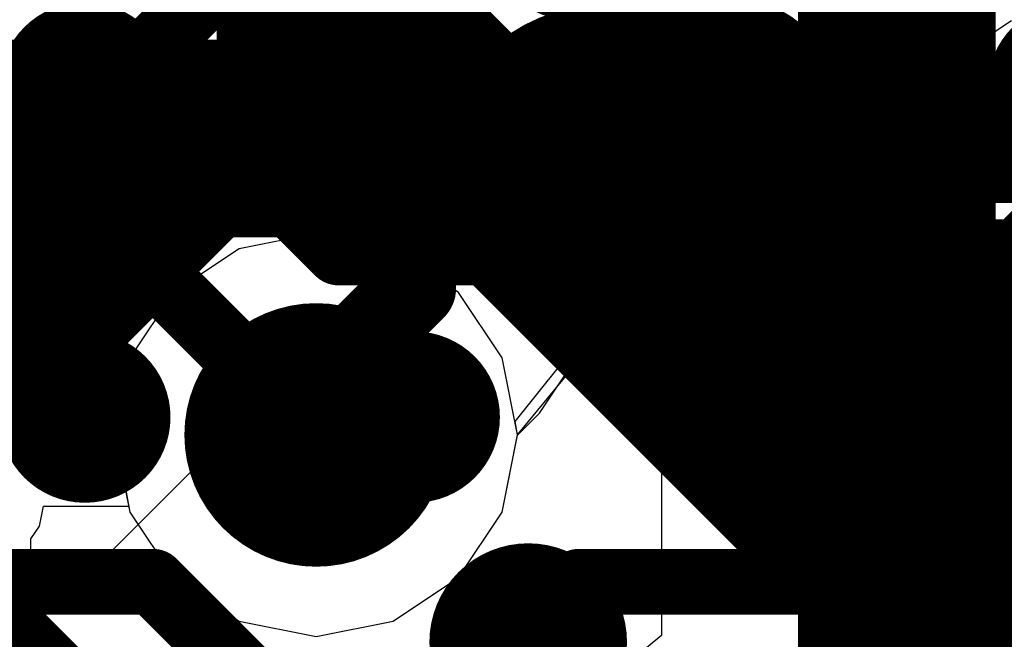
# Model space of a CAD drawing. Header units: millimetres. Extents: x -2 to 68, y -2 to 27.4.
# Tile 443 of 594: x 52.9 to 54.4, y 2.4 to 3.3. Entities that reach past the tile are written whole.
import ezdxf

# ---------------------------------------------------------------- set-up
doc = ezdxf.new("R2010")
doc.units = ezdxf.units.MM
for name, color, linetype in [('BottomLayer', 5, 'Continuous'), ('BottomPaste', 16, 'Continuous'), ('BottomSolder', 6, 'Continuous'), ('DrillGuide', 244, 'Continuous'), ('MidLayer1', 16, 'Continuous'), ('MidLayer2', 76, 'Continuous'), ('MidLayer3', 90, 'Continuous'), ('MidLayer4', 156, 'Continuous'), ('MidLayer5', 130, 'Continuous'), ('MidLayer6', 216, 'Continuous'), ('MidLayer7', 6, 'Continuous'), ('MidLayer8', 54, 'Continuous'), ('MultiLayer', 9, 'Continuous'), ('TopLayer', 1, 'Continuous'), ('ViaHoleLayer', 16, 'Continuous')]:
    doc.layers.add(name, color=color, linetype=linetype)

# ---------------------------------------------------------------- blocks, each defined once
blk = doc.blocks.new('BGA169C50P13X13_700X700X60_B_102')
at = {"layer": 'BottomLayer', "const_width": 0.0999998}
for points in [[(-2.04999844, 1.50000208, 1), (-1.94999864, 1.50000208, 1)], [(-1.54999944, 1.50000208, 1), (-1.44999964, 1.50000208, 1)], [(-1.0499979, 1.50000208, 1), (-0.9499980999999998, 1.50000208, 1)], [(-2.04999844, 1.00000054, 1), (-1.94999864, 1.00000054, 1)], [(-1.54999944, 1.00000054, 1), (-1.44999964, 1.00000054, 1)], [(-1.0499979, 1.00000054, 1), (-0.9499980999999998, 1.00000054, 1)]]:
    blk.add_lwpolyline(points, format="xyb", close=True, dxfattribs=at)
at = {"layer": 'BottomPaste', "const_width": 0.0999998}
for points in [[(-2.04999844, 1.50000208, 1), (-1.94999864, 1.50000208, 1)], [(-1.54999944, 1.50000208, 1), (-1.44999964, 1.50000208, 1)], [(-1.0499979, 1.50000208, 1), (-0.9499980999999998, 1.50000208, 1)], [(-2.04999844, 1.00000054, 1), (-1.94999864, 1.00000054, 1)], [(-1.54999944, 1.00000054, 1), (-1.44999964, 1.00000054, 1)], [(-1.0499979, 1.00000054, 1), (-0.9499980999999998, 1.00000054, 1)]]:
    blk.add_lwpolyline(points, format="xyb", close=True, dxfattribs=at)
at = {"layer": 'BottomSolder', "const_width": 0.12999974}
for points in [[(-2.56499868, 1.50000208, 1), (-2.43500148, 1.50000208, 1)], [(-2.06499714, 1.50000208, 1), (-1.93499994, 1.50000208, 1)], [(-1.56499814, 1.50000208, 1), (-1.43500094, 1.50000208, 1)], [(-1.0649966, 1.50000208, 1), (-0.9349994, 1.50000208, 1)], [(-2.56499868, 1.00000054, 1), (-2.43500148, 1.00000054, 1)], [(-2.06499714, 1.00000054, 1), (-1.93499994, 1.00000054, 1)], [(-1.56499814, 1.00000054, 1), (-1.43500094, 1.00000054, 1)], [(-1.0649966, 1.00000054, 1), (-0.9349994, 1.00000054, 1)]]:
    blk.add_lwpolyline(points, format="xyb", close=True, dxfattribs=at)

msp = doc.modelspace()

# ---------------------------------------------------------------- linework, layer by layer
at = {"layer": 'BottomLayer'}
for points, const_width in [([(53.26500141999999, 3.11000902), (53.26500141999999, 3.974990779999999)], 0.0999998), ([(54.01499992, 3.22498974), (54.21499951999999, 3.22498974)], 0.1499997), ([(53.26500141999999, 3.11000902), (53.40002019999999, 2.97499024)], 0.0999998), ([(53.40002019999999, 2.97499024), (55.11855371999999, 2.97499024)], 0.0999998), ([(54.01499992, 2.7249882), (54.21499951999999, 2.7249882)], 0.1499997), ([(52.76499988, 2.4749887), (53.11854756, 2.4749887)], 0.0999998), ([(53.11854756, 2.4749887), (53.18426244, 2.40927382)], 0.0999998), ([(53.51500346, 2.22498666), (53.76500296, 2.47498616)], 0.0999998), ([(53.76500296, 2.47498616), (55.3514133, 2.47498616)], 0.0999998), ([(53.18426244, 2.40927382), (53.18426497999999, 2.40927382)], 0.0999998), ([(53.18426497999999, 2.40927382), (53.26500396, 2.32853484)], 0.0999998)]:
    msp.add_lwpolyline(points, dxfattribs=dict(at, const_width=const_width))
for points, const_width in [([(53.69000692, 3.4749867, 1), (53.84000408, 3.4749867, 1)], 0.1499997), ([(53.46500102, 3.22498974, 1), (53.56500082, 3.22498974, 1)], 0.0999998), ([(54.16499962, 3.22498974, 1), (54.26499942, 3.22498974, 1)], 0.0999998), ([(53.97749936, 3.22498974, 1), (54.05250047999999, 3.22498974, 1)], 0.07499858), ([(54.17749895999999, 3.22498974, 1), (54.25250008, 3.22498974, 1)], 0.07499858), ([(53.24000273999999, 3.11000902, 1), (53.29000009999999, 3.11000902, 1)], 0.0499999), ([(53.24000273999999, 3.11000902, 1), (53.29000009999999, 3.11000902, 1)], 0.0499999), ([(53.37502152, 2.97499024, 1), (53.42501888, 2.97499024, 1)], 0.0499999), ([(53.37502152, 2.97499024, 1), (53.42501888, 2.97499024, 1)], 0.0499999), ([(54.16499962, 2.7249882, 1), (54.26499942, 2.7249882, 1)], 0.0999998), ([(53.97749936, 2.7249882, 1), (54.05250047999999, 2.7249882, 1)], 0.07499858), ([(54.17749895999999, 2.7249882, 1), (54.25250008, 2.7249882, 1)], 0.07499858), ([(53.09354888, 2.4749887, 1), (53.14354624, 2.4749887, 1)], 0.0499999), ([(53.09354888, 2.4749887, 1), (53.14354624, 2.4749887, 1)], 0.0499999), ([(53.74000428, 2.47498616, 1), (53.79000164, 2.47498616, 1)], 0.0499999), ([(53.74000428, 2.47498616, 1), (53.79000164, 2.47498616, 1)], 0.0499999), ([(53.15926375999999, 2.40927382, 1), (53.20926111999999, 2.40927382, 1)], 0.0499999), ([(53.15926375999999, 2.40927382, 1), (53.20926111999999, 2.40927382, 1)], 0.0499999), ([(53.15926629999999, 2.40927382, 1), (53.20926365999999, 2.40927382, 1)], 0.0499999), ([(53.15926629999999, 2.40927382, 1), (53.20926365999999, 2.40927382, 1)], 0.0499999)]:
    msp.add_lwpolyline(points, format="xyb", close=True, dxfattribs=dict(at, const_width=const_width))
at = {"layer": 'DrillGuide'}
for points, const_width in [([(53.49000224, 3.22498974, 1), (53.53999959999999, 3.22498974, 1)], 0.0499999), ([(54.19000084, 3.22498974, 1), (54.2399982, 3.22498974, 1)], 0.0499999), ([(53.31601731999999, 2.69794482, 1), (53.41601712, 2.69794482, 1)], 0.0999998), ([(54.19000084, 2.7249882, 1), (54.2399982, 2.7249882, 1)], 0.0499999), ([(53.66290512, 2.38348012, 1), (53.71290248, 2.38348012, 1)], 0.0499999)]:
    msp.add_lwpolyline(points, format="xyb", close=True, dxfattribs=dict(at, const_width=const_width))
at = {"layer": 'MidLayer1'}
for p, q in [((53.99304669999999, 3.32989174), (54.09228195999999, 3.26358758)), ((54.32638867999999, 3.26358758), (54.42135928, 3.32704186)), ((54.09228195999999, 3.26358758), (54.20933531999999, 3.2403034)), ((54.20933531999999, 3.2403034), (54.32638867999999, 3.26358758)), ((53.36601722, 3.00382178), (53.24896386, 2.9805376)), ((53.48307058, 2.9805376), (53.36601722, 3.00382178)), ((53.24896386, 2.9805376), (53.1497286, 2.91423344)), ((53.58230584, 2.91423344), (53.48307058, 2.9805376)), ((53.1497286, 2.91423344), (53.08342444, 2.81499818)), ((53.64861000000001, 2.81499818), (53.58230584, 2.91423344)), ((53.08342444, 2.81499818), (53.06014025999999, 2.69794482)), ((53.67189418, 2.69794482), (53.64861000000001, 2.81499818)), ((53.06014025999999, 2.69794482), (53.08342444, 2.58089146)), ((53.64861000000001, 2.58089146), (53.67189418, 2.69794482)), ((53.08342444, 2.58089146), (53.1497286, 2.4816562)), ((53.58230584, 2.4816562), (53.64861000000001, 2.58089146)), ((53.1497286, 2.4816562), (53.24896386, 2.41535204)), ((53.48307058, 2.41535204), (53.58230584, 2.4816562)), ((53.24896386, 2.41535204), (53.36601722, 2.39206786)), ((53.36601722, 2.39206786), (53.48307058, 2.41535204))]:
    msp.add_line(p, q, dxfattribs=at)
for points, const_width in [([(53.26601742, 2.69794482, 1), (53.46601702, 2.69794482, 1)], 0.1999996), ([(53.61290521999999, 2.38348012, 1), (53.76290237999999, 2.38348012, 1)], 0.1499997)]:
    msp.add_lwpolyline(points, format="xyb", close=True, dxfattribs=dict(at, const_width=const_width))
at = {"layer": 'MidLayer2'}
for p, q in [((51.68270587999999, 2.84511242), (52.962429, 2.84511242)), ((52.962429, 2.84511242), (53.06415092, 2.71810988)), ((53.66788352, 2.71810988), (53.76960544, 2.84511242)), ((53.76960544, 2.84511242), (57.27500102, 2.84511242)), ((53.06415092, 2.71810988), (53.06014025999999, 2.69794482)), ((53.67189418, 2.69794482), (53.66788352, 2.71810988)), ((53.06014025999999, 2.69794482), (53.08342444, 2.58089146)), ((53.64861000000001, 2.58089146), (53.67189418, 2.69794482)), ((53.08342444, 2.58089146), (53.1497286, 2.4816562)), ((53.58230584, 2.4816562), (53.64861000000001, 2.58089146)), ((53.1497286, 2.4816562), (53.24896386, 2.41535204)), ((53.48307058, 2.41535204), (53.58230584, 2.4816562)), ((53.24896386, 2.41535204), (53.36601722, 2.39206786)), ((53.36601722, 2.39206786), (53.48307058, 2.41535204))]:
    msp.add_line(p, q, dxfattribs=at)
at = {"layer": 'MidLayer2', "const_width": 0.0999998}
msp.add_lwpolyline([(51.27500032, 3.10000904), (57.27500102, 3.10000904)], dxfattribs=at)
at = {"layer": 'MidLayer2', "const_width": 0.1999996}
msp.add_lwpolyline([(53.26601742, 2.69794482, 1), (53.46601702, 2.69794482, 1)], format="xyb", close=True, dxfattribs=at)
at = {"layer": 'MidLayer3'}
for p, q in [((54.39548176, 2.81245056), (54.478174, 2.86770572)), ((54.2979356, 2.7930475), (54.39548176, 2.81245056)), ((53.67189418, 2.69794228), (53.7499433, 2.7930475)), ((53.7499433, 2.7930475), (54.2979356, 2.7930475)), ((52.9064601, 2.69511272), (52.93975442, 2.7017345)), ((52.93975442, 2.7017345), (53.01473522, 2.6993723)), ((53.01473522, 2.6993723), (53.07746306, 2.61085584)), ((53.64861000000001, 2.58089146), (53.67189418, 2.69794228)), ((53.07746306, 2.61085584), (53.08342444, 2.58089146)), ((53.08342444, 2.58089146), (53.1497286, 2.4816562)), ((53.58230584, 2.4816562), (53.64861000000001, 2.58089146)), ((53.1497286, 2.4816562), (53.24896386, 2.41535204)), ((53.48307058, 2.41535204), (53.58230584, 2.4816562)), ((53.24896386, 2.41535204), (53.36601722, 2.39206786)), ((53.36601722, 2.39206786), (53.48307058, 2.41535204))]:
    msp.add_line(p, q, dxfattribs=at)
at = {"layer": 'MidLayer3', "const_width": 0.0999998}
for points in [[(53.91109868, 3.24794372), (54.20933531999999, 3.54618036)], [(54.2979356, 3.04794412), (54.69999982, 3.45000834)], [(52.85239619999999, 3.24794372), (53.91109868, 3.24794372)], [(52.9064601, 2.95000934), (53.00439487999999, 3.04794412)], [(53.00439487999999, 3.04794412), (54.2979356, 3.04794412)], [(51.61291684, 2.95000934), (52.9064601, 2.95000934)]]:
    msp.add_lwpolyline(points, dxfattribs=at)
at = {"layer": 'MidLayer3'}
for points, const_width in [([(53.8861, 3.24794372, 1), (53.93609736, 3.24794372, 1)], 0.0499999), ([(53.8861, 3.24794372, 1), (53.93609736, 3.24794372, 1)], 0.0499999), ([(52.9793962, 3.04794412, 1), (53.02939356, 3.04794412, 1)], 0.0499999), ([(52.9793962, 3.04794412, 1), (53.02939356, 3.04794412, 1)], 0.0499999), ([(54.27293691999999, 3.04794412, 1), (54.32293427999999, 3.04794412, 1)], 0.0499999), ([(54.27293691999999, 3.04794412, 1), (54.32293427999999, 3.04794412, 1)], 0.0499999), ([(52.88146141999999, 2.95000934, 1), (52.93145877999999, 2.95000934, 1)], 0.0499999), ([(52.88146141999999, 2.95000934, 1), (52.93145877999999, 2.95000934, 1)], 0.0499999), ([(53.26601742, 2.69794482, 1), (53.46601702, 2.69794482, 1)], 0.1999996)]:
    msp.add_lwpolyline(points, format="xyb", close=True, dxfattribs=dict(at, const_width=const_width))
at = {"layer": 'MidLayer4'}
for p, q in [((53.32502924, 3.41496142), (53.26678958, 3.327801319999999)), ((53.76321226, 3.327801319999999), (53.7049726, 3.41496142)), ((53.9317819, 3.42158574), (53.9317819, 3.227821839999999)), ((53.26678958, 3.327801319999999), (53.24634004, 3.22498974)), ((53.7836618, 3.22498974), (53.76321226, 3.327801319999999)), ((53.24634004, 3.22498974), (53.24634004, 3.03208436)), ((53.7836618, 2.92080188), (53.7836618, 3.22498974)), ((53.9317819, 3.227821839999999), (53.95312551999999, 3.12052208)), ((52.94618061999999, 3.1244159), (52.89092545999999, 3.20711068)), ((52.96558367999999, 3.02687228), (52.94618061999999, 3.1244159)), ((53.95312551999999, 3.12052208), (54.01390518, 3.029562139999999)), ((52.96558367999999, 2.936748), (52.96558367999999, 3.02687228)), ((53.24634004, 3.03208436), (53.17604554, 2.96178986)), ((54.01390518, 3.029562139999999), (54.01673728, 2.9232479)), ((53.17604554, 2.96178986), (53.14803442, 2.9198697)), ((53.01975426, 2.89566096), (52.96558367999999, 2.936748)), ((53.14803442, 2.9198697), (53.01975426, 2.89566096)), ((53.76321226, 2.8179903), (53.7836618, 2.92080188)), ((54.01673728, 2.9232479), (53.95595761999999, 2.83228542)), ((53.95595761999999, 2.83228542), (53.93461399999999, 2.7249882)), ((53.7049726, 2.7308302), (53.76321226, 2.8179903)), ((53.67184592, 2.69770352), (53.7049726, 2.7308302)), ((53.93461399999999, 2.7249882), (53.95595761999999, 2.61769098)), ((53.64861000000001, 2.58089146), (53.67184592, 2.69770352)), ((53.95595761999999, 2.61769098), (54.01673728, 2.52672596)), ((52.94618061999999, 2.55966214), (52.95216994, 2.5897713)), ((52.95216994, 2.5897713), (53.08165914, 2.5897713)), ((53.08165914, 2.5897713), (53.08342444, 2.58089146)), ((53.08342444, 2.58089146), (53.1497286, 2.4816562)), ((53.58230584, 2.4816562), (53.64861000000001, 2.58089146)), ((52.93314534, 2.54015494), (52.94618061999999, 2.55966214)), ((52.93314534, 2.29574344), (52.93314534, 2.54015494)), ((54.01673728, 2.52672596), (54.1077023, 2.4659463)), ((54.32229674, 2.4659463), (54.41326176, 2.52672596)), ((53.1497286, 2.4816562), (53.24896386, 2.41535204)), ((53.48307058, 2.41535204), (53.58230584, 2.4816562)), ((54.1077023, 2.4659463), (54.21499951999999, 2.44460268)), ((54.21499951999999, 2.44460268), (54.32229674, 2.4659463)), ((53.24896386, 2.41535204), (53.36601722, 2.39206786)), ((53.36601722, 2.39206786), (53.48307058, 2.41535204))]:
    msp.add_line(p, q, dxfattribs=at)
for points, const_width in [([(53.69000692, 3.4749867, 1), (53.84000408, 3.4749867, 1)], 0.1499997), ([(53.46500102, 3.22498974, 1), (53.56500082, 3.22498974, 1)], 0.0999998), ([(54.16499962, 3.22498974, 1), (54.26499942, 3.22498974, 1)], 0.0999998), ([(54.17466685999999, 3.227821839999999, 1), (54.24966798, 3.227821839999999, 1)], 0.07499858), ([(54.17466685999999, 3.227821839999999, 1), (54.24966798, 3.227821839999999, 1)], 0.07499858), ([(53.48325092, 3.22498974, 1), (53.54675091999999, 3.22498974, 1)], 0.0635), ([(54.17749895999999, 3.22498974, 1), (54.25250008, 3.22498974, 1)], 0.07499858), ([(53.48325092, 2.92080188, 1), (53.54675091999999, 2.92080188, 1)], 0.0635), ([(53.48325092, 2.92080188, 1), (53.54675091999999, 2.92080188, 1)], 0.0635), ([(53.26601742, 2.69794482, 1), (53.46601702, 2.69794482, 1)], 0.1999996), ([(53.33426721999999, 2.771818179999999, 1), (53.39776722, 2.771818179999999, 1)], 0.0635), ([(53.33426721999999, 2.771818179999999, 1), (53.39776722, 2.771818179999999, 1)], 0.0635), ([(54.16499962, 2.7249882, 1), (54.26499942, 2.7249882, 1)], 0.0999998), ([(54.17749895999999, 2.7249882, 1), (54.25250008, 2.7249882, 1)], 0.07499858), ([(53.33426721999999, 2.69794482, 1), (53.39776722, 2.69794482, 1)], 0.0635)]:
    msp.add_lwpolyline(points, format="xyb", close=True, dxfattribs=dict(at, const_width=const_width))
for points, const_width in [([(54.21216741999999, 3.227821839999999), (54.21216741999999, 3.54334826)], 0.1499997), ([(54.21216741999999, 3.227821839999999), (54.21499951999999, 3.22498974)], 0.1499997), ([(53.51500091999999, 2.92080188), (53.51500091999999, 3.22498974)], 0.127), ([(54.21499951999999, 2.7249882), (54.65216654, 3.16215522)], 0.1499997), ([(53.36601722, 2.771818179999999), (53.51500091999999, 2.92080188)], 0.127), ([(53.36601722, 2.69794482), (53.36601722, 2.771818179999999)], 0.127)]:
    msp.add_lwpolyline(points, dxfattribs=dict(at, const_width=const_width))
at = {"layer": 'MidLayer5', "const_width": 0.0999998}
for points in [[(52.78249794, 2.95000934), (53.7771467, 3.9446581)], [(52.91376767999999, 2.75000974), (53.26376697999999, 3.10000904)], [(53.26376697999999, 3.10000904), (54.97416488, 3.10000904)], [(51.95466114, 2.75000974), (52.91376767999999, 2.75000974)], [(54.15027778, 2.33606086), (54.26164408, 2.44742716)], [(54.26164408, 2.44742716), (54.986174, 2.44742716)]]:
    msp.add_lwpolyline(points, dxfattribs=at)
at = {"layer": 'MidLayer5'}
for points, const_width in [([(53.2387683, 3.10000904, 1), (53.28876566, 3.10000904, 1)], 0.0499999), ([(53.2387683, 3.10000904, 1), (53.28876566, 3.10000904, 1)], 0.0499999), ([(53.26601742, 2.69794482, 1), (53.46601702, 2.69794482, 1)], 0.1999996), ([(52.888769, 2.75000974, 1), (52.93876636, 2.75000974, 1)], 0.0499999), ([(52.888769, 2.75000974, 1), (52.93876636, 2.75000974, 1)], 0.0499999), ([(54.2366454, 2.44742716, 1), (54.28664276, 2.44742716, 1)], 0.0499999), ([(54.2366454, 2.44742716, 1), (54.28664276, 2.44742716, 1)], 0.0499999)]:
    msp.add_lwpolyline(points, format="xyb", close=True, dxfattribs=dict(at, const_width=const_width))
at = {"layer": 'MidLayer6', "const_width": 0.0999998}
for points in [[(53.62142437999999, 3.57857806), (54.36054406, 2.83945838)], [(52.62500016, 3.46792296), (52.91434426, 3.17857886)], [(53.52142204, 3.37857846), (54.26054172, 2.63945878)], [(52.91434426, 3.17857886), (53.4214197, 3.17857886)], [(53.4214197, 3.17857886), (54.16053938, 2.43945918)], [(52.85488286, 2.95519602), (53.10876601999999, 2.95519602)], [(53.10876601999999, 2.95519602), (53.36601722, 2.69794482)], [(54.36054406, 2.83945838), (58.04043763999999, 2.83945838)], [(52.58598576, 2.72447258), (53.24235732, 2.06810102)], [(54.26054172, 2.63945878), (58.12327974, 2.63945878)], [(54.16053938, 2.43945918), (58.66089868, 2.43945918)]]:
    msp.add_lwpolyline(points, dxfattribs=at)
at = {"layer": 'MidLayer6'}
for points, const_width in [([(52.88934558, 3.17857886, 1), (52.93934294, 3.17857886, 1)], 0.0499999), ([(52.88934558, 3.17857886, 1), (52.93934294, 3.17857886, 1)], 0.0499999), ([(53.39642102, 3.17857886, 1), (53.44641838, 3.17857886, 1)], 0.0499999), ([(53.39642102, 3.17857886, 1), (53.44641838, 3.17857886, 1)], 0.0499999), ([(53.08376733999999, 2.95519602, 1), (53.13376469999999, 2.95519602, 1)], 0.0499999), ([(53.08376733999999, 2.95519602, 1), (53.13376469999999, 2.95519602, 1)], 0.0499999), ([(53.26601742, 2.69794482, 1), (53.46601702, 2.69794482, 1)], 0.1999996), ([(54.33554538, 2.83945838, 1), (54.38554274, 2.83945838, 1)], 0.0499999), ([(54.33554538, 2.83945838, 1), (54.38554274, 2.83945838, 1)], 0.0499999), ([(53.34101854, 2.69794482, 1), (53.3910159, 2.69794482, 1)], 0.0499999), ([(54.23554304, 2.63945878, 1), (54.2855404, 2.63945878, 1)], 0.0499999), ([(54.23554304, 2.63945878, 1), (54.2855404, 2.63945878, 1)], 0.0499999), ([(54.1355407, 2.43945918, 1), (54.18553806, 2.43945918, 1)], 0.0499999), ([(54.1355407, 2.43945918, 1), (54.18553806, 2.43945918, 1)], 0.0499999)]:
    msp.add_lwpolyline(points, format="xyb", close=True, dxfattribs=dict(at, const_width=const_width))
at = {"layer": 'MidLayer7'}
for p, q in [((53.99304669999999, 3.32989174), (54.09228195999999, 3.26358758)), ((54.32638867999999, 3.26358758), (54.42135928, 3.32704186)), ((54.09228195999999, 3.26358758), (54.20933531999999, 3.2403034)), ((54.20933531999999, 3.2403034), (54.32638867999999, 3.26358758)), ((53.36601722, 3.00382178), (53.24896386, 2.9805376)), ((53.48307058, 2.9805376), (53.36601722, 3.00382178)), ((53.24896386, 2.9805376), (53.1497286, 2.91423344)), ((53.58230584, 2.91423344), (53.48307058, 2.9805376)), ((53.1497286, 2.91423344), (53.08342444, 2.81499818)), ((53.64861000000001, 2.81499818), (53.58230584, 2.91423344)), ((53.08342444, 2.81499818), (53.06014025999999, 2.69794482)), ((53.67189418, 2.69794482), (53.64861000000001, 2.81499818)), ((53.06014025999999, 2.69794482), (53.08342444, 2.58089146)), ((53.64861000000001, 2.58089146), (53.67189418, 2.69794482)), ((53.08342444, 2.58089146), (53.1497286, 2.4816562)), ((53.58230584, 2.4816562), (53.64861000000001, 2.58089146)), ((53.1497286, 2.4816562), (53.24896386, 2.41535204)), ((53.48307058, 2.41535204), (53.58230584, 2.4816562)), ((53.24896386, 2.41535204), (53.36601722, 2.39206786)), ((53.36601722, 2.39206786), (53.48307058, 2.41535204))]:
    msp.add_line(p, q, dxfattribs=at)
at = {"layer": 'MidLayer7', "const_width": 0.499999}
for points in [[(53.79999907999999, 3.09999888), (54.56301507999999, 2.33698288)], [(54.56301507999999, 1.68814242), (54.56301507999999, 2.33698288)]]:
    msp.add_lwpolyline(points, dxfattribs=at)
at = {"layer": 'MidLayer7'}
for points, const_width in [([(53.6750006, 3.09999888, 1), (53.92499755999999, 3.09999888, 1)], 0.2499995), ([(53.26601742, 2.69794482, 1), (53.46601702, 2.69794482, 1)], 0.1999996), ([(54.43801659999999, 2.33698288, 1), (54.68801355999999, 2.33698288, 1)], 0.2499995), ([(54.43801659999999, 2.33698288, 1), (54.68801355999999, 2.33698288, 1)], 0.2499995)]:
    msp.add_lwpolyline(points, format="xyb", close=True, dxfattribs=dict(at, const_width=const_width))
at = {"layer": 'MidLayer8'}
for p, q in [((53.99304669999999, 3.32989174), (54.09228195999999, 3.26358758)), ((54.32638867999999, 3.26358758), (54.42135928, 3.32704186)), ((54.09228195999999, 3.26358758), (54.20933531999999, 3.2403034)), ((54.20933531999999, 3.2403034), (54.32638867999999, 3.26358758)), ((53.36601722, 3.00382178), (53.24896386, 2.9805376)), ((53.48307058, 2.9805376), (53.36601722, 3.00382178)), ((53.24896386, 2.9805376), (53.1497286, 2.91423344)), ((53.58230584, 2.91423344), (53.48307058, 2.9805376)), ((53.1497286, 2.91423344), (53.08342444, 2.81499818)), ((53.64861000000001, 2.81499818), (53.58230584, 2.91423344)), ((53.08342444, 2.81499818), (53.06014025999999, 2.69794482)), ((53.67189418, 2.69794482), (53.64861000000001, 2.81499818)), ((53.06014025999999, 2.69794482), (53.08342444, 2.58089146)), ((53.64861000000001, 2.58089146), (53.67189418, 2.69794482)), ((53.08342444, 2.58089146), (53.1497286, 2.4816562)), ((53.58230584, 2.4816562), (53.64861000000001, 2.58089146)), ((53.1497286, 2.4816562), (53.24896386, 2.41535204)), ((53.48307058, 2.41535204), (53.58230584, 2.4816562)), ((53.24896386, 2.41535204), (53.36601722, 2.39206786)), ((53.36601722, 2.39206786), (53.48307058, 2.41535204))]:
    msp.add_line(p, q, dxfattribs=at)
at = {"layer": 'MidLayer8', "const_width": 0.1999996}
msp.add_lwpolyline([(53.26601742, 2.69794482, 1), (53.46601702, 2.69794482, 1)], format="xyb", close=True, dxfattribs=at)
at = {"layer": 'MultiLayer'}
for points, const_width in [([(53.69000692, 3.4749867, 1), (53.84000408, 3.4749867, 1)], 0.1499997), ([(53.46500102, 3.22498974, 1), (53.56500082, 3.22498974, 1)], 0.0999998), ([(54.16499962, 3.22498974, 1), (54.26499942, 3.22498974, 1)], 0.0999998), ([(53.26601742, 2.69794482, 1), (53.46601702, 2.69794482, 1)], 0.1999996), ([(54.16499962, 2.7249882, 1), (54.26499942, 2.7249882, 1)], 0.0999998), ([(53.61290521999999, 2.38348012, 1), (53.76290237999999, 2.38348012, 1)], 0.1499997)]:
    msp.add_lwpolyline(points, format="xyb", close=True, dxfattribs=dict(at, const_width=const_width))
at = {"layer": 'TopLayer'}
for p, q in [((54.3395916, 4.670950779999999), (52.67451492, 3.00587664)), ((53.01750381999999, 2.48371106), (53.77302682, 3.23923406)), ((53.77302682, 3.23923406), (53.89035958, 3.1906337)), ((53.89035958, 3.1906337), (53.89035958, 2.3935563)), ((52.91826855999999, 2.4174069), (53.01750381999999, 2.48371106)), ((52.80121519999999, 2.39412018), (52.91826855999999, 2.4174069)), ((53.89035958, 2.3935563), (53.7671518, 2.2925405))]:
    msp.add_line(p, q, dxfattribs=at)
for points, const_width in [([(52.80121519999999, 2.69999968), (54.80121627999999, 4.700000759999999)], 0.1999996), ([(54.24721688, 1.44835372), (54.24721688, 3.60627168)], 0.2999994), ([(53.68282888, 2.3784052), (53.6879038, 2.38348012)], 0.0999998), ([(53.68282888, 1.98809864), (53.68282888, 2.3784052)], 0.0999998)]:
    msp.add_lwpolyline(points, dxfattribs=dict(at, const_width=const_width))
for points, const_width in [([(53.61290521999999, 2.38348012, 1), (53.76290237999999, 2.38348012, 1)], 0.1499997), ([(53.65783019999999, 2.3784052, 1), (53.70782755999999, 2.3784052, 1)], 0.0499999), ([(53.65783019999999, 2.3784052, 1), (53.70782755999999, 2.3784052, 1)], 0.0499999), ([(53.66290512, 2.38348012, 1), (53.71290248, 2.38348012, 1)], 0.0499999)]:
    msp.add_lwpolyline(points, format="xyb", close=True, dxfattribs=dict(at, const_width=const_width))
at = {"layer": 'ViaHoleLayer'}
for points, const_width in [([(53.49000224, 3.22498974, 1), (53.53999959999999, 3.22498974, 1)], 0.0499999), ([(54.19000084, 3.22498974, 1), (54.2399982, 3.22498974, 1)], 0.0499999), ([(53.31601731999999, 2.69794482, 1), (53.41601712, 2.69794482, 1)], 0.0999998), ([(54.19000084, 2.7249882, 1), (54.2399982, 2.7249882, 1)], 0.0499999), ([(53.66290512, 2.38348012, 1), (53.71290248, 2.38348012, 1)], 0.0499999)]:
    msp.add_lwpolyline(points, format="xyb", close=True, dxfattribs=dict(at, const_width=const_width))

# ---------------------------------------------------------------- block references
at = {"rotation": 180}
msp.add_blockref('BGA169C50P13X13_700X700X60_B_102', (52.01500138, 4.224990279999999), dxfattribs=at)

doc.saveas('drawing.dxf')
